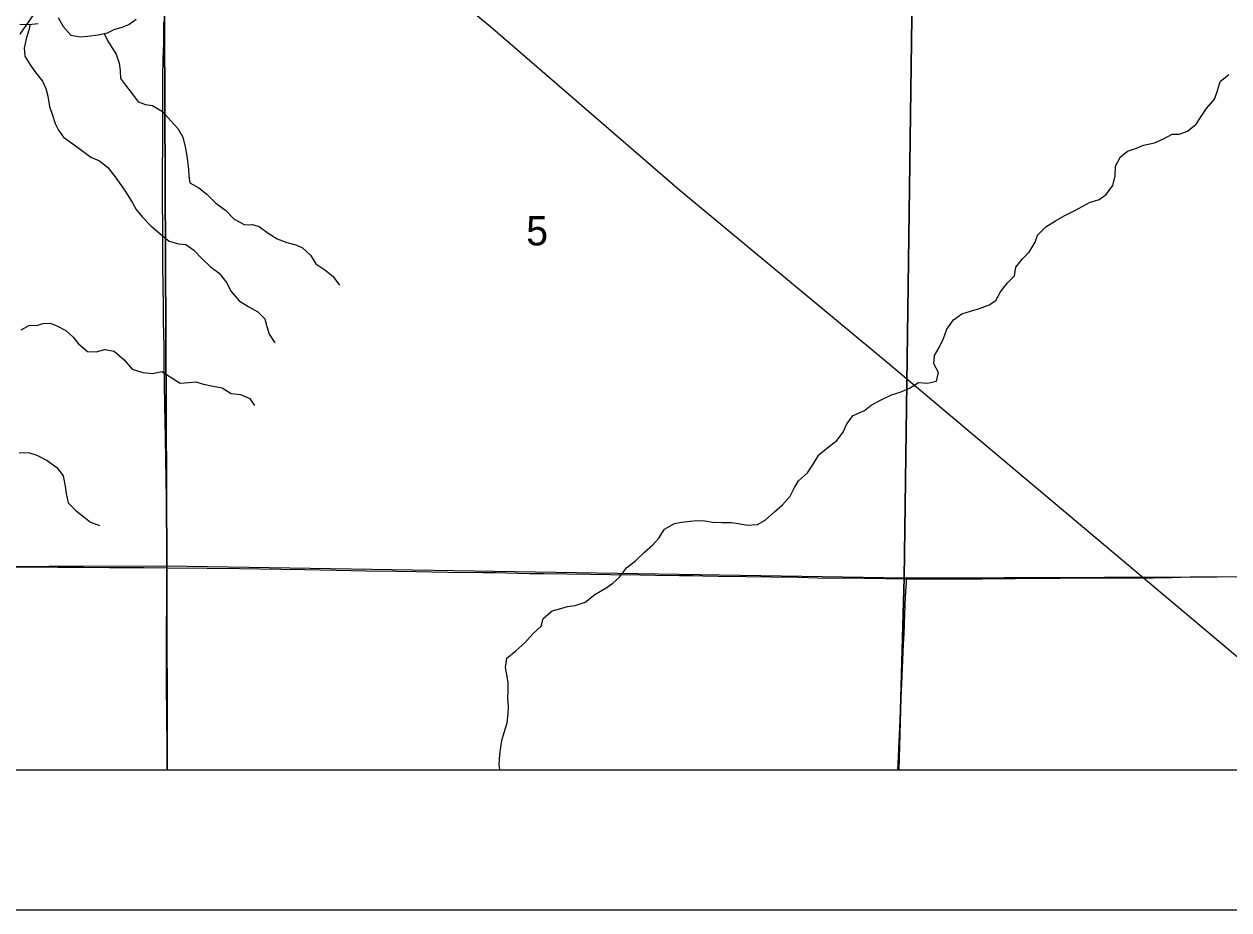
# Model space of a CAD drawing. Extents: x 0 to 34, y 0 to 22.
# Drawn here: x 7.13 to 7.991, y 14 to 14.632 of the extents above; entities that cross this region are included whole.
import ezdxf

# ---------------------------------------------------------------- set-up
doc = ezdxf.new("R2010")
doc.units = 0
for name, color, linetype in [('GM_X_Corporation', 7, 'Continuous'), ('GM_X_County_Road', 7, 'Continuous'), ('GM_X_Minor_River', 7, 'Continuous'), ('GM_X_Rail_Line', 7, 'Continuous'), ('GM_X_Section_Text', 7, 'Continuous'), ('GM_X_State_Route', 7, 'Continuous'), ('GM_X_Township_Road', 7, 'Continuous'), ('SH_Data', 7, 'Continuous')]:
    doc.layers.add(name, color=color, linetype=linetype)

msp = doc.modelspace()

# ---------------------------------------------------------------- linework, layer by layer
at = {"layer": 'GM_X_Corporation'}
for points in [[(2.1, 20.71973), (2.1, 14.1), (8.9, 14.1), (8.9, 20.77204)], [(6.729, 14.1), (8.9, 14.1)]]:
    msp.add_lwpolyline(points, dxfattribs=at)
for points in [[(6.73321, 14.73756), (7.23021, 14.73904), (7.23246, 14.24525), (6.72845, 14.24383)], [(7.76285, 14.74161), (7.76569, 14.74159), (7.75896, 14.23687), (7.23246, 14.24525), (7.23021, 14.73904), (7.2556, 14.73907)], [(7.76569, 14.74159), (8.2606, 14.74118), (8.25919, 14.2385), (7.75896, 14.23687)], [(6.728, 14.1), (7.2327, 14.1), (7.23246, 14.24525), (6.72845, 14.24383)], [(7.2327, 14.1), (7.75513, 14.1), (7.75896, 14.23687), (7.23246, 14.24525)], [(7.75513, 14.1), (8.25754, 14.1), (8.25919, 14.2385), (7.75896, 14.23687)]]:
    msp.add_lwpolyline(points, close=True, dxfattribs=at)
at = {"layer": 'GM_X_County_Road'}
for points in [[(7.23252, 14.24424), (7.23244, 14.2508), (7.23232, 14.27721), (7.23183, 14.30796), (7.23163, 14.32102), (7.23141, 14.33717), (7.23103, 14.35985), (7.23078, 14.37632), (7.23053, 14.38905), (7.23048, 14.39309), (7.23037, 14.40241), (7.23017, 14.4111), (7.23004, 14.42011), (7.22998, 14.43067), (7.22982, 14.44465), (7.22963, 14.46049), (7.22953, 14.47136), (7.22944, 14.47975), (7.22925, 14.51329), (7.22932, 14.52075), (7.22935, 14.52883), (7.22942, 14.54559), (7.22949, 14.55832), (7.22953, 14.56826), (7.2295, 14.57542), (7.22954, 14.58504), (7.22953, 14.59), (7.22959, 14.59497), (7.22983, 14.60708), (7.23014, 14.61857), (7.23036, 14.6338)], [(7.1149, 14.24498), (7.13603, 14.24484), (7.15467, 14.2447), (7.173, 14.2446), (7.19134, 14.24448), (7.2162, 14.24438), (7.23252, 14.24424)], [(7.2329, 14.1), (7.23286, 14.10289), (7.23274, 14.11687), (7.23223, 14.16099), (7.23222, 14.18026), (7.23216, 14.19206), (7.23235, 14.22717), (7.23252, 14.24424)], [(7.23252, 14.24424), (7.26125, 14.24394), (7.28424, 14.24357), (7.31406, 14.24312), (7.33084, 14.24286), (7.35321, 14.24251), (7.37496, 14.24213), (7.39643, 14.24183), (7.41041, 14.2416), (7.42128, 14.24142), (7.43309, 14.24114), (7.45826, 14.24086), (7.46696, 14.24075), (7.49148, 14.24022), (7.50142, 14.24008), (7.53498, 14.23953), (7.54927, 14.23937), (7.5704, 14.23915), (7.58127, 14.23897), (7.59835, 14.23868), (7.60798, 14.23858), (7.61512, 14.2385), (7.62599, 14.2383), (7.64649, 14.23788), (7.6639, 14.23762), (7.68316, 14.23745), (7.69713, 14.23711), (7.73039, 14.23667), (7.76063, 14.23641)], [(7.76063, 14.23641), (7.76425, 14.23638), (7.77668, 14.23628), (7.80061, 14.23625), (7.8146, 14.23635), (7.82796, 14.23648), (7.83821, 14.23666), (7.84597, 14.23672), (7.85498, 14.23671), (7.87021, 14.23677), (7.89226, 14.23698), (7.90997, 14.23692), (7.9224, 14.237), (7.92893, 14.23705), (7.93701, 14.23712), (7.94042, 14.23717), (7.94973, 14.23734), (7.95656, 14.23749), (7.96308, 14.23764), (7.97084, 14.23771), (7.98205, 14.23783), (8.01026, 14.23795)]]:
    msp.add_lwpolyline(points, dxfattribs=at)
at = {"layer": 'GM_X_Minor_River'}
for points in [[(7.15487, 14.63708), (7.15845, 14.63062), (7.16393, 14.62433), (7.17057, 14.62316), (7.17607, 14.62371), (7.18348, 14.62463), (7.18994, 14.62612), (7.19488, 14.62838), (7.20039, 14.63006), (7.20534, 14.63194), (7.21048, 14.6359)], [(7.12733, 14.63227), (7.13379, 14.63205), (7.14043, 14.63278)], [(7.1347, 14.63215), (7.13396, 14.62787), (7.13203, 14.62181), (7.13049, 14.61518), (7.13103, 14.60929), (7.13537, 14.60244), (7.13895, 14.59749), (7.14367, 14.59159), (7.14593, 14.58627), (7.14742, 14.58076), (7.14853, 14.57335), (7.15059, 14.56803), (7.15265, 14.56138), (7.1551, 14.55644), (7.15868, 14.55168), (7.1653, 14.54672), (7.1723, 14.54156), (7.17817, 14.53736), (7.18423, 14.53468), (7.18991, 14.5301), (7.19557, 14.52325), (7.19991, 14.51678), (7.20368, 14.51164), (7.20783, 14.5046), (7.21046, 14.49984), (7.215, 14.49451), (7.22085, 14.48823), (7.22728, 14.4827), (7.23409, 14.47735), (7.24073, 14.47543), (7.24585, 14.47503), (7.25171, 14.47083), (7.25757, 14.46473), (7.26324, 14.4592), (7.26986, 14.45443), (7.27496, 14.44777), (7.27835, 14.4413), (7.28401, 14.43464), (7.29102, 14.43043), (7.29727, 14.4268), (7.30237, 14.42185), (7.30386, 14.41634), (7.30555, 14.41083), (7.30951, 14.40474)], [(7.18772, 14.62561), (7.19011, 14.62061), (7.19312, 14.61567), (7.19633, 14.61072), (7.19839, 14.60445), (7.19912, 14.59913), (7.19929, 14.59344), (7.20287, 14.58868), (7.20797, 14.58221), (7.21193, 14.57688), (7.21705, 14.57496), (7.22217, 14.57418), (7.22937, 14.56978), (7.23503, 14.5635), (7.24032, 14.55778), (7.2439, 14.55151), (7.24558, 14.54467), (7.24632, 14.53973), (7.24705, 14.5346), (7.24779, 14.52853), (7.24815, 14.52378), (7.24889, 14.51885), (7.25532, 14.5154), (7.261, 14.51082), (7.26742, 14.50454), (7.27423, 14.49938), (7.28047, 14.4931), (7.28804, 14.48889), (7.29355, 14.48924), (7.29829, 14.48771), (7.30472, 14.48313), (7.31116, 14.47911), (7.31798, 14.47643), (7.32442, 14.47469), (7.32935, 14.47258), (7.33502, 14.46744), (7.33879, 14.46116), (7.34522, 14.45696), (7.3509, 14.45238), (7.35562, 14.44591)], [(7.74283, 14.36437), (7.74986, 14.36756), (7.75595, 14.36963), (7.76279, 14.37244), (7.76907, 14.3764), (7.77552, 14.37599), (7.78198, 14.37748), (7.78334, 14.38355), (7.78014, 14.38982), (7.78054, 14.3957), (7.78398, 14.40138), (7.78705, 14.40782), (7.78935, 14.41445), (7.79413, 14.42126), (7.80003, 14.42541), (7.8063, 14.42728), (7.81276, 14.42915), (7.81961, 14.43178), (7.82437, 14.43498), (7.82762, 14.44123), (7.83277, 14.44747), (7.83754, 14.45257), (7.8387, 14.45883), (7.84328, 14.46469), (7.84824, 14.46942), (7.85245, 14.47661), (7.85418, 14.48172), (7.86009, 14.48758), (7.86694, 14.49192), (7.87322, 14.4953), (7.88063, 14.49926), (7.88653, 14.50227), (7.89129, 14.5049), (7.89813, 14.50715), (7.90308, 14.51074), (7.90785, 14.51698), (7.90959, 14.52399), (7.90981, 14.53082), (7.91325, 14.53745), (7.9184, 14.5416), (7.92467, 14.54366), (7.9298, 14.54592), (7.93759, 14.5474), (7.94368, 14.55003), (7.95014, 14.55361), (7.95527, 14.55378), (7.96116, 14.55584), (7.96726, 14.56075), (7.9705, 14.56567), (7.97471, 14.5721), (7.98043, 14.57872), (7.98235, 14.58383), (7.98447, 14.59122), (7.99076, 14.59632)], [(7.12829, 14.41405), (7.13438, 14.41744), (7.13931, 14.41704), (7.14406, 14.41854), (7.14919, 14.4187), (7.15393, 14.41698), (7.16037, 14.41353), (7.16547, 14.40877), (7.16924, 14.40401), (7.17586, 14.39867), (7.18194, 14.39845), (7.18821, 14.39994), (7.19484, 14.39878), (7.20184, 14.39268), (7.2077, 14.38601), (7.21528, 14.3837), (7.22211, 14.38291), (7.22875, 14.38421), (7.23481, 14.38039), (7.24182, 14.376), (7.24808, 14.37654), (7.25321, 14.3769), (7.25851, 14.37536), (7.26553, 14.37381), (7.27198, 14.37264), (7.27841, 14.36863), (7.28505, 14.36784), (7.29168, 14.36497), (7.29508, 14.36002)], [(7.4701, 14.1), (7.46971, 14.10389), (7.47013, 14.11091), (7.47091, 14.11622), (7.47169, 14.12096), (7.47323, 14.12664), (7.47535, 14.13346), (7.47614, 14.1401), (7.47635, 14.14484), (7.4758, 14.15092), (7.47602, 14.15604), (7.47623, 14.16192), (7.4753, 14.16667), (7.47419, 14.17312), (7.47517, 14.17976), (7.48165, 14.18485), (7.48812, 14.19071), (7.49384, 14.19695), (7.49956, 14.20261), (7.50111, 14.20811), (7.50758, 14.21339), (7.51366, 14.21508), (7.5186, 14.21657), (7.52392, 14.21731), (7.53114, 14.21956), (7.538, 14.22503), (7.54599, 14.22993), (7.55075, 14.23332), (7.55552, 14.23748), (7.56067, 14.24409), (7.56714, 14.24919), (7.57343, 14.25542), (7.57953, 14.26052), (7.58373, 14.26544), (7.58774, 14.27168), (7.59478, 14.27582), (7.59991, 14.27675), (7.60598, 14.27748), (7.61111, 14.27784), (7.61643, 14.27763), (7.62212, 14.27685), (7.62895, 14.27644), (7.63559, 14.2766), (7.64052, 14.27582), (7.64678, 14.27465), (7.65418, 14.27519), (7.6597, 14.2782), (7.66618, 14.28406), (7.67209, 14.28915), (7.67743, 14.2952), (7.68049, 14.30145), (7.68336, 14.30637), (7.68984, 14.31185), (7.69442, 14.31885), (7.69805, 14.32471), (7.70339, 14.32944), (7.71081, 14.3351), (7.71521, 14.34096), (7.71789, 14.34702), (7.72247, 14.35288), (7.73065, 14.35645), (7.73541, 14.36023), (7.74283, 14.36437)], [(7.12696, 14.32658), (7.13436, 14.32617), (7.13948, 14.32463), (7.14687, 14.32081), (7.15387, 14.31584), (7.1584, 14.30975), (7.15969, 14.30254), (7.16062, 14.29722), (7.16192, 14.29057), (7.16759, 14.28486), (7.17307, 14.28047), (7.17799, 14.27684), (7.18425, 14.27435)]]:
    msp.add_lwpolyline(points, dxfattribs=at)
at = {"layer": 'GM_X_Rail_Line'}
msp.add_lwpolyline([(4.96716, 15.7129), (5.05909, 15.67461), (5.1678, 15.63018), (5.39384, 15.54176), (5.52024, 15.49129), (5.83989, 15.36317), (6.13681, 15.243), (6.47574, 15.10782), (6.81225, 14.9725), (7.12712, 14.84643), (7.20118, 14.81633), (7.23762, 14.8006), (7.26101, 14.78909), (7.28069, 14.77741), (7.30485, 14.75929), (7.33505, 14.73642), (7.46353, 14.63063), (7.59863, 14.51378), (7.74545, 14.39197), (7.99553, 14.18171), (8.05229, 14.13528), (8.0918, 14.10075), (8.09257, 14.1)], dxfattribs=at)
at = {"layer": 'GM_X_State_Route'}
msp.add_lwpolyline([(7.12756, 14.625), (7.13358, 14.63369), (7.14069, 14.64389), (7.14931, 14.65644), (7.15944, 14.67134), (7.1654, 14.68007), (7.17126, 14.68847), (7.17631, 14.69593), (7.18132, 14.70343), (7.18682, 14.71135), (7.19217, 14.71898), (7.19892, 14.72867), (7.20528, 14.73791)], dxfattribs=at)
at = {"layer": 'GM_X_Township_Road'}
msp.add_lwpolyline([(7.75441, 14.1), (7.75487, 14.10904), (7.75539, 14.1199), (7.75602, 14.13573), (7.75632, 14.14318), (7.75671, 14.15218), (7.75714, 14.16149), (7.75763, 14.17235), (7.75839, 14.18939), (7.75878, 14.19707), (7.75968, 14.21787), (7.7601, 14.22748), (7.76044, 14.23334), (7.76063, 14.23641)], dxfattribs=at)
at = {"layer": 'SH_Data'}
for p, q in [((2.1, 14.1), (8.9, 14.1)), ((2, 14), (9, 14))]:
    msp.add_line(p, q, dxfattribs=at)

# ---------------------------------------------------------------- texts
at = {"layer": 'GM_X_Section_Text'}
msp.add_text('5', height=0.02093, rotation=0.00001, dxfattribs=at).set_placement((7.48902, 14.47431))

doc.saveas('drawing.dxf')
